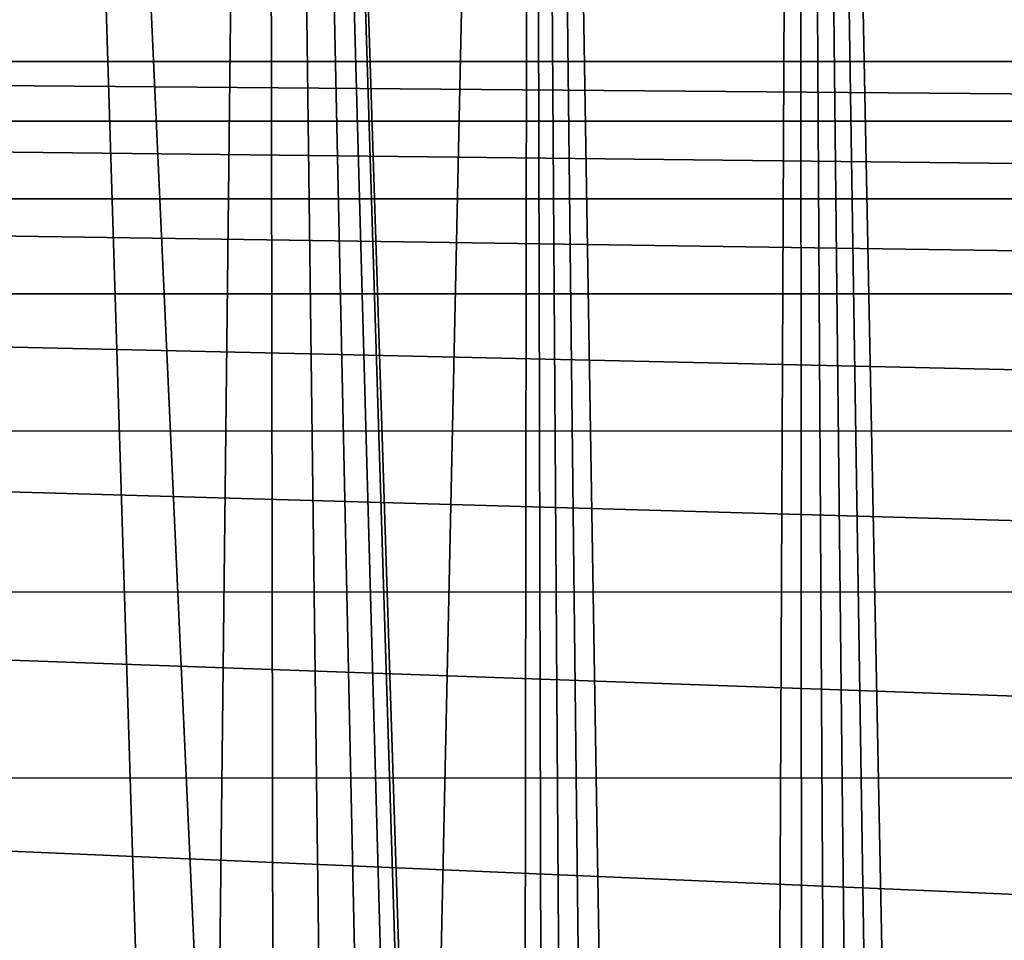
# Model space of a CAD drawing. Header units: metres. Extents: x -106 to 264, y -111 to 81.
# Tile 101 of 549: x -6.71 to 1.69, y -15.5 to -7.65. Entities that reach past the tile are written whole.
import ezdxf

# ---------------------------------------------------------------- set-up
doc = ezdxf.new("R2010")
doc.units = ezdxf.units.M
doc.layers.add('solid_20422013', color=7, linetype='CONTINUOUS')

msp = doc.modelspace()

# ---------------------------------------------------------------- linework, layer by layer
at = {"layer": 'solid_20422013'}
for points in [[(-0.559154, -89.208237, 77.699806), (-0.06123, 20.029524, 77.699997), (-2.346627, 19.890446, 77.696556)], [(-0.559154, -89.208237, 77.699806), (0.006449, -89.25544, 77.699997), (-0.06123, 20.029524, 77.699997)], [(2.098274, -88.490707, 77.69725), (2.225178, 19.904366, 77.696907), (-0.06123, 20.029524, 77.699997)], [(1.634858, -88.817284, 77.698326), (2.098274, -88.490707, 77.69725), (-0.06123, 20.029524, 77.699997)], [(1.120016, -89.056923, 77.699219), (1.634858, -88.817284, 77.698326), (-0.06123, 20.029524, 77.699997)], [(0.571857, -89.205994, 77.699799), (1.120016, -89.056923, 77.699219), (-0.06123, 20.029524, 77.699997)], [(0.006449, -89.25544, 77.699997), (0.571857, -89.205994, 77.699799), (-0.06123, 20.029524, 77.699997)], [(-4.603954, 19.494402, 77.686752), (-3.25963, -22.351816, 77.693359), (-2.346627, 19.890446, 77.696556)], [(-2.491656, -88.099617, 77.696121), (-2.346627, 19.890446, 77.696556), (-3.25963, -22.351816, 77.693359)], [(-2.491656, -88.099617, 77.696121), (-2.088497, -88.499275, 77.697273), (-2.346627, 19.890446, 77.696556)], [(-1.107875, -89.061371, 77.699234), (-0.559154, -89.208237, 77.699806), (-2.346627, 19.890446, 77.696556)], [(-1.623713, -88.823708, 77.698349), (-1.107875, -89.061371, 77.699234), (-2.346627, 19.890446, 77.696556)], [(-2.088497, -88.499275, 77.697273), (-1.623713, -88.823708, 77.698349), (-2.346627, 19.890446, 77.696556)], [(-31.945723, -8.004942, -19), (-34.248116, -7.626623, -19), (88.5, 19.5, -19)], [(31.945723, -8.004942, -19), (-31.945723, -8.004942, -19), (88.5, 19.5, -19)], [(-6.7954, 18.842684, 77.671135), (-5.044372, -19.452469, 77.684097), (-4.603954, 19.494402, 77.686752)], [(-4.603954, 19.494402, 77.686752), (-5.044372, -19.452469, 77.684097), (-4.543541, -19.765179, 77.687096)], [(-4.603954, 19.494402, 77.686752), (-4.543541, -19.765179, 77.687096), (-4.100972, -20.171591, 77.689491)], [(-4.603954, 19.494402, 77.686752), (-4.100972, -20.171591, 77.689491), (-3.743907, -20.646954, 77.691238)], [(-4.603954, 19.494402, 77.686752), (-3.743907, -20.646954, 77.691238), (-3.476764, -21.185291, 77.692444)], [(-4.603954, 19.494402, 77.686752), (-3.476764, -21.185291, 77.692444), (-3.3161, -21.752062, 77.69313)], [(-4.603954, 19.494402, 77.686752), (-3.3161, -21.752062, 77.69313), (-3.25963, -22.351816, 77.693359)], [(-7.788645, -18.453775, 77.662086), (-5.607023, -19.230038, 77.680351), (-6.7954, 18.842684, 77.671135)], [(-6.7954, 18.842684, 77.671135), (-5.607023, -19.230038, 77.680351), (-5.044372, -19.452469, 77.684097)], [(30.228977, -8.512292, -18.990953), (-31.945723, -8.004942, -19), (31.945723, -8.004942, -19)], [(-30.230602, -8.511734, -18.990973), (-31.945723, -8.004942, -19), (30.228977, -8.512292, -18.990953)], [(-30.230602, -8.511734, -18.990973), (30.228977, -8.512292, -18.990953), (28.55736, -9.175474, -18.951775)], [(-28.558949, -9.174756, -18.951834), (-30.230602, -8.511734, -18.990973), (28.55736, -9.175474, -18.951775)], [(-28.558949, -9.174756, -18.951834), (28.55736, -9.175474, -18.951775), (26.949268, -9.985374, -18.861515)], [(-26.949268, -9.985374, -18.861515), (-28.558949, -9.174756, -18.951834), (26.949268, -9.985374, -18.861515)], [(24.900822, -11.156499, -18.696924), (-26.949268, -9.985374, -18.861515), (26.949268, -9.985374, -18.861515)], [(24.900822, -11.156499, -18.696924), (-24.89687, -11.159752, -18.696466), (-26.949268, -9.985374, -18.861515)], [(24.900822, -11.156499, -18.696924), (23.010382, -12.530283, -18.503851), (-24.89687, -11.159752, -18.696466)], [(23.010382, -12.530283, -18.503851), (-23.005219, -12.534482, -18.503262), (-24.89687, -11.159752, -18.696466)], [(23.010382, -12.530283, -18.503851), (21.266914, -14.117199, -18.280825), (-23.005219, -12.534482, -18.503262)], [(21.266914, -14.117199, -18.280825), (-21.264048, -14.119773, -18.280462), (-23.005219, -12.534482, -18.503262)], [(21.266914, -14.117199, -18.280825), (19.703514, -15.885834, -18.032259), (-21.264048, -14.119773, -18.280462)], [(19.703514, -15.885834, -18.032259), (-19.704161, -15.885006, -18.032375), (-21.264048, -14.119773, -18.280462)]]:
    msp.add_3dface(points, dxfattribs=at)

doc.saveas('drawing.dxf')
